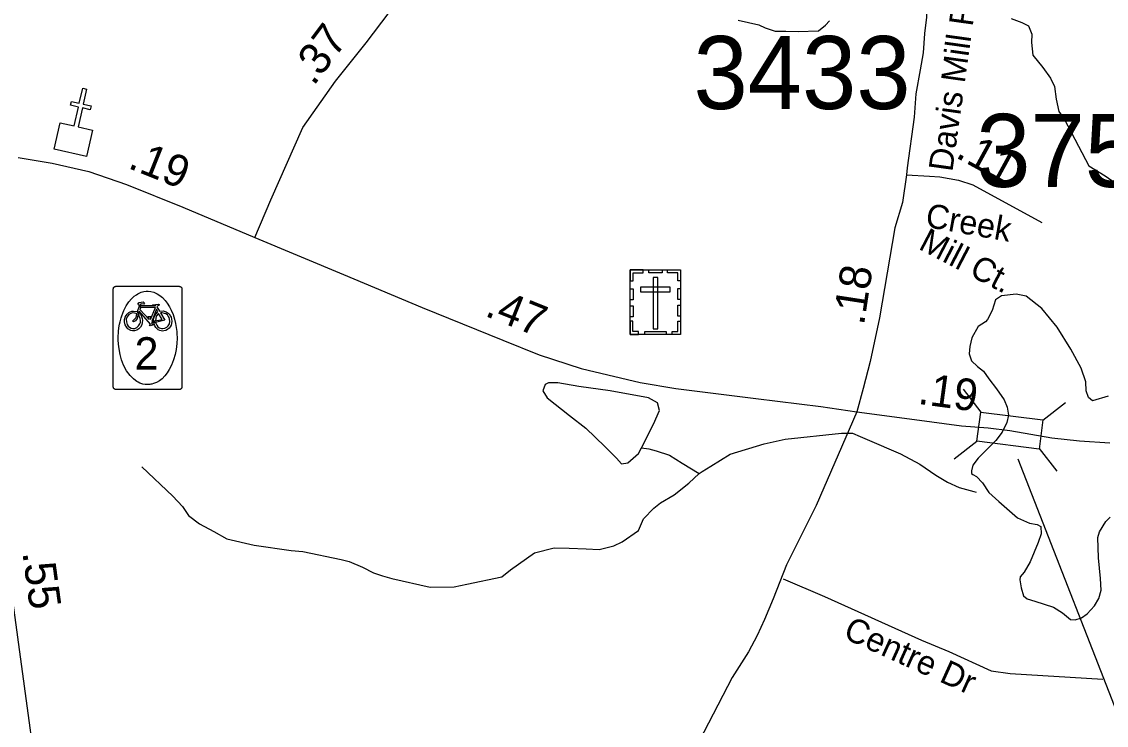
# Model space of a CAD drawing. Extents: x 1662474 to 1856135, y 779280 to 917889.
# Drawn here: x 1760360 to 1764641, y 789413 to 792189 of the extents above; entities that cross this region are included whole.
import ezdxf

# ---------------------------------------------------------------- set-up
doc = ezdxf.new("R2010")
doc.units = 0
for name, color, linetype in [('Cogo Default Point CELL', 7, 'Continuous'), ('Exist Cultural Cemetery CELL', 7, 'Continuous'), ('Exist Cultural Church CELL', 7, 'Continuous'), ('Exist Hydrographic Creek Single Shore', 7, 'Continuous'), ('Exist Hydrographic Misc Water Feature', 7, 'Continuous'), ('Exist Hydrographic Pond Under 1500 Sq Ft', 7, 'Continuous'), ('Exist Road Non-System Type 51', 7, 'Continuous'), ('Exist Road Non-System Type 51 Label', 7, 'Continuous'), ('Exist Road Primary NC Attributed', 7, 'Continuous'), ('Exist Road Primary NC Shield Bike CELL', 7, 'Continuous'), ('Exist Road Primary NC Shield Bike NC Label', 7, 'Continuous'), ('Exist Road Primary NC Structure Standard Bridge CELL', 7, 'Continuous'), ('Exist Road Secondary Mileage Tenths English Label', 7, 'Continuous'), ('Exist Road Secondary Structure Standard Bridge Number Label', 7, 'Continuous'), ('Exist Road Secondary Type 51 Attributed', 7, 'Continuous'), ('Exist Road Secondary Type 51 Label', 7, 'Continuous'), ('Prop DGN Element Guardrail', 7, 'Continuous'), ('Prop Guardrail', 7, 'Continuous')]:
    doc.layers.add(name, color=color, linetype=linetype)

msp = doc.modelspace()

# ---------------------------------------------------------------- linework, layer by layer
at = {"layer": 'Exist Cultural Cemetery CELL'}
for points in [[(1762761.4, 791209.6), (1762960.5, 791209.6), (1762960.5, 790954.9), (1762761.4, 790954.9)], [(1762761.4, 791166.2), (1762772.8, 791166.2), (1762772.8, 791198.4), (1762813.3, 791198.4), (1762813.3, 791209.6), (1762761.4, 791209.6)], [(1762835.5, 791209.5), (1762887.3, 791209.5), (1762887.3, 791198.1), (1762835.5, 791198.1)], [(1762960.6, 791166.2), (1762949.2, 791166.2), (1762949.2, 791198.4), (1762908.7, 791198.4), (1762908.7, 791209.5), (1762960.6, 791209.5)], [(1762870.4, 791180.3), (1762851.8, 791180.3), (1762851.8, 790977.5), (1762870.4, 790977.5)], [(1762761.4, 791092.1), (1762761.4, 791135.4), (1762772.8, 791135.4), (1762772.8, 791092.1)], [(1762802.2, 791141.5), (1762802.2, 791122.8), (1762920, 791122.8), (1762920, 791141.5)], [(1762949.2, 791093.1), (1762949.2, 791136.4), (1762960.5, 791136.4), (1762960.5, 791093.1)], [(1762761.4, 791024.9), (1762761.4, 791068.2), (1762772.8, 791068.2), (1762772.8, 791024.9)], [(1762949.1, 791027.2), (1762949.1, 791070.5), (1762960.5, 791070.5), (1762960.5, 791027.2)], [(1762794.5, 790955), (1762794.5, 790966.5), (1762772.5, 790966.5), (1762772.5, 791006.9), (1762761.4, 791006.9), (1762761.4, 790955)], [(1762927.4, 790954.9), (1762927.4, 790966.4), (1762949.4, 790966.4), (1762949.4, 791006.8), (1762960.5, 791006.8), (1762960.5, 790954.9)], [(1762818.9, 790966.4), (1762903.7, 790966.4), (1762903.7, 790955), (1762818.9, 790955)]]:
    msp.add_lwpolyline(points, close=True, dxfattribs=at)
at = {"layer": 'Exist Cultural Church CELL'}
msp.add_lwpolyline([(1760511.2, 791790), (1760566.8, 791777.6), (1760583.5, 791851.9), (1760552.3, 791858.9), (1760555.8, 791874.5), (1760587, 791867.5), (1760600.3, 791926.1), (1760615.9, 791922.6), (1760602.7, 791863.9), (1760633.9, 791856.9), (1760630.4, 791841.3), (1760599.2, 791848.4), (1760582.4, 791774.1), (1760638.6, 791761.3), (1760615.2, 791657.4), (1760487.8, 791686.2)], close=True, dxfattribs=at)
at = {"layer": 'Exist Hydrographic Creek Single Shore'}
for points in [[(1763188.5, 792194.4), (1763269.9, 792175.7), (1763294.9, 792163.9), (1763334.5, 792151.6), (1763375.4, 792151.1), (1763424.2, 792149.4), (1763505.4, 792152.1), (1763532.6, 792175.2), (1763548.4, 792192.2)], [(1764265.1, 792201.7), (1764307.1, 792185.4), (1764333.6, 792171.8), (1764346.8, 792139.5), (1764345.8, 792106.7), (1764351.5, 792057.3)], [(1764351.5, 792057.3), (1764390.4, 792007.8), (1764420.8, 791965.8), (1764436.5, 791933.2), (1764443.1, 791882.6), (1764453.9, 791834.8), (1764475.9, 791802.5), (1764572, 791620.3), (1764636.5, 791580.7), (1764692.8, 791541.9)], [(1764648.6, 790711.9), (1764587.2, 790693.6), (1764571.1, 790706.7), (1764561.5, 790732.9), (1764560.6, 790767.9), (1764541.8, 790822.4), (1764500.6, 790896.5), (1764446.5, 790984.4), (1764386.4, 791056.8), (1764325.2, 791106.7), (1764285.6, 791114.3), (1764227.4, 791106.9), (1764204, 791091.2), (1764191.1, 791048.9), (1764172.5, 791013.5), (1764164.6, 791004.9), (1764135, 790986.2), (1764110, 790941.6), (1764102.1, 790907.8), (1764099.5, 790879.1), (1764108.8, 790850.6), (1764132.6, 790829), (1764156.2, 790810.1), (1764178, 790780.4), (1764207.6, 790741.1), (1764237.6, 790697.5), (1764249.1, 790667.9), (1764254.4, 790636.1), (1764248.6, 790607.8), (1764230, 790569.9), (1764205, 790536.1), (1764135, 790467.1), (1764114, 790439.5), (1764108.8, 790416.9), (1764109.2, 790406.4), (1764114, 790402.5), (1764128.4, 790394.6), (1764152.9, 790369.4), (1764176.8, 790332.2), (1764216.9, 790295.7), (1764290.1, 790231.6), (1764337.6, 790210.7), (1764368.6, 790205.4), (1764382.2, 790197.2), (1764384.6, 790169.2), (1764372.2, 790134), (1764341, 790058.7), (1764316.6, 790017.2), (1764301.4, 789999.4), (1764299.2, 789986.8), (1764305.2, 789955.8), (1764314, 789924.3), (1764328.9, 789912.2), (1764359.4, 789903.3), (1764432.6, 789879.4), (1764468.2, 789856.6), (1764500, 789830.1), (1764518.1, 789829.6), (1764543.1, 789837.4), (1764565.9, 789852.4), (1764595.1, 789884.7), (1764611.6, 789913.6), (1764621.4, 789946.6), (1764618.1, 789992), (1764610.9, 790074.2), (1764607.6, 790154.5), (1764614.8, 790176.8), (1764639.1, 790216.7), (1764656.5, 790234.2)]]:
    msp.add_lwpolyline(points, dxfattribs=at)
at = {"layer": 'Exist Hydrographic Misc Water Feature'}
for points in [[(1763033.9, 790406.2), (1763046, 790414.1), (1763080.3, 790435.7), (1763156.5, 790483.2), (1763291.1, 790524.1), (1763373.1, 790541.4), (1763595.3, 790565.6), (1763639.4, 790565.2), (1763669.2, 790553), (1763697.3, 790540.7), (1763828.7, 790483.7), (1763904.6, 790443), (1763968.1, 790400.5), (1764013.9, 790372.1), (1764059.8, 790351.8), (1764117.6, 790335.3), (1764127.7, 790333.2)], [(1762806.7, 790508.1), (1762834.6, 790503.8), (1762864.5, 790495.6), (1762916.4, 790479.1), (1762966.2, 790446.8), (1763033.9, 790406.2)], [(1760833.5, 790432.2), (1760956.7, 790317.2), (1760994.5, 790276.9), (1761018, 790240.6), (1761061.7, 790208.2), (1761117.5, 790177.8), (1761169.4, 790149.4), (1761277.2, 790124.5), (1761423, 790103.3), (1761469, 790098.9), (1761620.7, 790067.7), (1761652.9, 790059.4), (1761704.6, 790037), (1761748.4, 790014.6), (1761784.3, 790002.3), (1761820.2, 789992.1), (1761972, 789958.7), (1762066.1, 789960), (1762116.1, 789969.6), (1762254.5, 789998.4), (1762288.6, 790026.2), (1762383.3, 790093.4), (1762461.4, 790112.8), (1762521.3, 790112.3), (1762587.5, 790109.8), (1762639.4, 790107.3), (1762697.6, 790120.9), (1762729.6, 790136.6), (1762794, 790182), (1762814.5, 790227.9), (1762854.9, 790269.6), (1762880.9, 790291.4), (1762935.3, 790322.9), (1762993.5, 790368.5), (1763033.9, 790406.2)]]:
    msp.add_lwpolyline(points, dxfattribs=at)
at = {"layer": 'Exist Hydrographic Pond Under 1500 Sq Ft'}
msp.add_lwpolyline([(1762806.7, 790508.1), (1762854.2, 790600.9), (1762876.8, 790655.5), (1762869.3, 790685.6), (1762833.5, 790704.5), (1762682.7, 790732.7), (1762558.4, 790749.7), (1762475.4, 790764.7), (1762439.6, 790764.7), (1762426.5, 790757.2), (1762417, 790732.7), (1762434, 790704.5), (1762522.6, 790634.8), (1762586.6, 790585.8), (1762662, 790512.4), (1762707.2, 790467.2), (1762727.9, 790444.6), (1762752.4, 790448.3), (1762793.9, 790486), (1762806.7, 790508.1)], dxfattribs=at)
at = {"layer": 'Exist Road Non-System Type 51'}
msp.add_lwpolyline([(1763365.6, 789990.4), (1763528.1, 789921.4), (1763911.4, 789748.7), (1764019.2, 789704.9), (1764186.9, 789628.8), (1764261.8, 789617.8), (1764626.9, 789594.7)], dxfattribs=at)
at = {"layer": 'Exist Road Primary NC Attributed'}
for points in [[(1760346.1, 791653.1), (1760480.3, 791630.2), (1760624.8, 791597.4), (1760773.6, 791546), (1760996.1, 791457.6), (1761280, 791337.4)], [(1761280, 791337.4), (1761630.5, 791191.7), (1761940.4, 791061.9), (1762259.1, 790932), (1762402.2, 790874.5), (1762567.5, 790820.6), (1762673.7, 790795.6), (1762800.6, 790766.1), (1762942.2, 790742.4), (1763258, 790702.6), (1763514.8, 790670.9), (1763656.4, 790650.2)], [(1763656.4, 790650.2), (1763883.6, 790620), (1764069.5, 790594.9), (1764174.6, 790586.3), (1764260.8, 790575.9)], [(1764260.8, 790575.9), (1764426.6, 790546.9), (1764535.8, 790535.1), (1764655.3, 790527.8)]]:
    msp.add_lwpolyline(points, dxfattribs=at)
at = {"layer": 'Exist Road Primary NC Shield Bike CELL'}
for points in [[(1760731, 791145), (1760731.9, 791145), (1760764.9, 791145), (1760948.3, 791145), (1760981.3, 791145), (1760982.5, 791144.9), (1760983.1, 791144.8), (1760983.8, 791144.7), (1760984.6, 791144.5), (1760985.3, 791144.2), (1760986.6, 791143.5), (1760987.2, 791143.1), (1760987.8, 791142.7), (1760988.6, 791142.1), (1760989.5, 791141.1), (1760990.1, 791140.3), (1760990.4, 791139.8), (1760990.6, 791139.5), (1760990.9, 791139), (1760991.1, 791138.5), (1760991.3, 791138.1), (1760991.5, 791137.3), (1760991.8, 791136.4), (1760991.9, 791135.5), (1760992, 791135.1), (1760992, 791134.7), (1760992, 791101.3), (1760992, 790781.4), (1760992, 790748.3), (1760991.9, 790747.1), (1760991.8, 790746.5), (1760991.6, 790745.7), (1760991.4, 790745), (1760991.2, 790744.3), (1760990.5, 790743), (1760990.1, 790742.4), (1760989.7, 790741.8), (1760989.1, 790741), (1760988.6, 790740.6), (1760988.1, 790740.1), (1760987.7, 790739.8), (1760987.2, 790739.5), (1760986.8, 790739.2), (1760986.4, 790739), (1760985.9, 790738.7), (1760985.1, 790738.3), (1760984.3, 790738.1), (1760983.4, 790737.8), (1760982.9, 790737.8), (1760982.5, 790737.7), (1760982.1, 790737.6), (1760981.7, 790737.6), (1760981.2, 790737.6), (1760948.2, 790737.6), (1760764.9, 790737.6), (1760731.9, 790737.6), (1760731.3, 790737.6), (1760730.7, 790737.7), (1760730.1, 790737.8), (1760729.3, 790737.9), (1760728.6, 790738.1), (1760727.9, 790738.4), (1760727.2, 790738.8), (1760726.5, 790739.1), (1760725.9, 790739.5), (1760725.3, 790739.9), (1760725, 790740.2), (1760724.6, 790740.5), (1760724.3, 790740.8), (1760723.9, 790741.2), (1760723.6, 790741.6), (1760723.2, 790742.1), (1760722.9, 790742.5), (1760722.7, 790743), (1760722.3, 790743.5), (1760722.1, 790744), (1760721.9, 790744.6), (1760721.8, 790744.9), (1760721.7, 790745.2), (1760721.6, 790745.4), (1760721.5, 790745.6), (1760721.5, 790745.8), (1760721.4, 790746.1), (1760721.4, 790746.3), (1760721.3, 790746.6), (1760721.3, 790746.8), (1760721.2, 790747.1), (1760721.2, 790747.3), (1760721.2, 790747.5), (1760721.2, 790748.2), (1760721.1, 790781.3), (1760721.1, 791101.3), (1760721.1, 791134.3), (1760721.2, 791135.5), (1760721.3, 791136.1), (1760721.5, 791136.9), (1760721.7, 791137.6), (1760722, 791138.3), (1760722.6, 791139.6), (1760723, 791140.2), (1760723.5, 791140.9), (1760724.1, 791141.6), (1760725.1, 791142.5), (1760725.9, 791143.1), (1760726.3, 791143.4), (1760726.7, 791143.6), (1760727.2, 791143.9), (1760727.6, 791144.1), (1760728.1, 791144.3), (1760728.8, 791144.6), (1760729.8, 791144.8), (1760730.7, 791144.9)], [(1760856.5, 790757.1), (1760851.9, 790757.3), (1760847.5, 790757.7), (1760837.5, 790759.4), (1760826.3, 790763.5), (1760819.8, 790766.7), (1760814.5, 790769.7), (1760808.8, 790773.5), (1760800.8, 790779.4), (1760787.1, 790793.3), (1760773.6, 790811.3), (1760761.7, 790834.5), (1760753.5, 790855.3), (1760748.2, 790875.8), (1760742.6, 790906.6), (1760740.7, 790931), (1760740.6, 790942.9), (1760740.8, 790951.6), (1760741.1, 790957.7), (1760741.8, 790967.1), (1760743.2, 790981.4), (1760745.8, 790996), (1760747.8, 791005.4), (1760749.2, 791010.6), (1760751.9, 791020.3), (1760754.4, 791028.7), (1760762.3, 791049.3), (1760772.1, 791067.8), (1760782.9, 791083.4), (1760792.5, 791095.1), (1760804, 791105.9), (1760812.9, 791111.9), (1760817.5, 791114.7), (1760822.7, 791117.5), (1760831.3, 791121.4), (1760841.7, 791124), (1760851, 791125.5), (1760858.7, 791125.7), (1760869.6, 791124.6), (1760881, 791121.5), (1760894, 791115.9), (1760905.3, 791108.9), (1760915, 791100.7), (1760925.7, 791089.6), (1760934.4, 791078.3), (1760943, 791064.4), (1760950.1, 791050.8), (1760957.2, 791033.5), (1760962.8, 791015.5), (1760966.8, 790998.4), (1760969.8, 790981.8), (1760971.3, 790967.3), (1760971.9, 790959.1), (1760972.8, 790940.2), (1760971.9, 790919.8), (1760969.2, 790896.2), (1760964.9, 790875.6), (1760959.1, 790854.7), (1760951.2, 790834.5), (1760942.1, 790817), (1760933.6, 790803.8), (1760924.7, 790792.4), (1760913.5, 790780.6), (1760903.2, 790772.4), (1760891.9, 790765.8), (1760880.5, 790761), (1760873.4, 790759), (1760869.2, 790758.3), (1760865.8, 790757.6), (1760861.9, 790757.4)], [(1760876, 791071.8), (1760900.1, 791074.6), (1760901.9, 791072.8), (1760900.5, 791069.1), (1760894.5, 791067.2), (1760893, 791064), (1760903.1, 791046.9), (1760917.6, 791047.6), (1760930.4, 791044.7), (1760941.7, 791036.1), (1760947, 791027.6), (1760949.6, 791022.9), (1760951.4, 791015.2), (1760951.8, 791007), (1760950.8, 790998.4), (1760949, 790992), (1760945.3, 790985.1), (1760941.8, 790979.9), (1760935.1, 790974.5), (1760929, 790970.9), (1760920.6, 790968.8), (1760915.3, 790968.6), (1760904.5, 790970.3), (1760897.7, 790973.8), (1760894.3, 790976.6), (1760889.1, 790983.1), (1760885.7, 790989.2), (1760881.1, 791001.4), (1760880, 791007.3), (1760887.4, 791001.9), (1760893.2, 790992.1), (1760897.4, 790985.4), (1760902.7, 790981.6), (1760910.9, 790978.2), (1760917, 790978.1), (1760925.1, 790979.9), (1760932.6, 790984.2), (1760938.1, 790989.5), (1760942.4, 790996.6), (1760943.8, 791006.7), (1760943.5, 791014.8), (1760941.7, 791021.6), (1760938.2, 791027.7), (1760934.6, 791031.9), (1760928.6, 791036.5), (1760922.9, 791038.3), (1760913.6, 791040.1), (1760907.1, 791040.7), (1760924.6, 791011.2), (1760887.4, 791001.9), (1760880, 791007.3), (1760914.2, 791013.4), (1760900, 791037.9), (1760890.1, 791027.3), (1760887.3, 791008.7), (1760880, 791007.3), (1760880.4, 791015.1), (1760883.5, 791026.9), (1760889, 791035), (1760896.7, 791044), (1760891.8, 791054.5), (1760873, 791006.5), (1760880.2, 791007.3), (1760881.1, 791001.4), (1760872.6, 791000.4), (1760874.5, 790995.2), (1760879.5, 790992.5), (1760866.9, 790989.6), (1760863.8, 790993.5), (1760868.4, 790996), (1760823.7, 791047), (1760822, 791042.2), (1760828.2, 791033.9), (1760832.3, 791025.8), (1760835.1, 791017.3), (1760836.5, 791009.8), (1760835.7, 791002.3), (1760833.6, 790992.5), (1760828.7, 790983.5), (1760821.9, 790976.8), (1760814.1, 790972), (1760804.5, 790969.7), (1760797.5, 790969.1), (1760790.4, 790970), (1760778.1, 790977.5), (1760774, 790982), (1760768.3, 790992.4), (1760765.9, 791005.4), (1760765.7, 791014.6), (1760768.1, 791022.7), (1760771.7, 791030.1), (1760775.9, 791035.4), (1760781.9, 791041.3), (1760787.3, 791044.7), (1760794.1, 791046.8), (1760801.1, 791047.4), (1760816.4, 791045.7), (1760819.9, 791037.5), (1760815.2, 791018.6), (1760809.2, 791008.6), (1760800.3, 791004.5), (1760796.8, 791008), (1760811.1, 791022.5), (1760814.2, 791036.2), (1760811, 791037.6), (1760805, 791039.6), (1760795.4, 791039.8), (1760790, 791038.2), (1760782.6, 791033.8), (1760775.5, 791024.6), (1760772.4, 791014.9), (1760773.7, 791004.2), (1760776.4, 790994.2), (1760779.9, 790987.8), (1760784.9, 790983.9), (1760792.2, 790979.4), (1760798.7, 790978.2), (1760806.7, 790978.7), (1760814.5, 790982.1), (1760821.2, 790988.9), (1760825.5, 790997), (1760827.9, 791002.8), (1760828.6, 791010.2), (1760827.6, 791018.1), (1760823.8, 791027.1), (1760816.4, 791045.7), (1760824.1, 791067.5), (1760829.5, 791061.8), (1760826.5, 791053.3), (1760862.2, 791013.4), (1760861.1, 791018.5), (1760857.4, 791024.8), (1760859, 791026.2), (1760869.3, 791026.2), (1760867.3, 791018.9), (1760868.4, 791013.7), (1760887.3, 791061.4), (1760829.5, 791061.8), (1760824.1, 791067.5), (1760817.4, 791074.6), (1760823.1, 791081.3), (1760838.4, 791083.2), (1760844.5, 791078.5), (1760841.3, 791074.2), (1760832, 791075.2), (1760825.6, 791073.8), (1760827, 791072.5), (1760830.3, 791072.5), (1760828.8, 791069.3), (1760888.1, 791068.7), (1760888.5, 791070.2)]]:
    msp.add_lwpolyline(points, close=True, dxfattribs=at)
at = {"layer": 'Exist Road Primary NC Structure Standard Bridge CELL'}
for p, q in [((1764075.9, 790738.6), (1764145.2, 790649)), ((1764391, 790617.1), (1764480.5, 790686.4)), ((1764041, 790464.9), (1764130.5, 790534.2)), ((1764376.7, 790504.9), (1764445.9, 790415.4))]:
    msp.add_line(p, q, dxfattribs=at)
msp.add_lwpolyline([(1764145.2, 790649), (1764391.1, 790617.7), (1764376.4, 790502.8), (1764130.5, 790534.2)], close=True, dxfattribs=at)
at = {"layer": 'Exist Road Secondary Structure Standard Bridge Number Label'}
msp.add_line((1764291.9, 790464.4), (1765323, 787821.4), dxfattribs=at)
at = {"layer": 'Exist Road Secondary Type 51 Attributed'}
for points in [[(1761280, 791337.4), (1761342.4, 791486.2), (1761469.5, 791771.8), (1761598.1, 791953.9), (1761720, 792105.3), (1761872.3, 792308.4), (1761954.4, 792405.4), (1762012.9, 792509.7), (1762018.8, 792524), (1762022.8, 792545.9), (1762022.7, 792668.6), (1762033.4, 792786.4), (1762041.4, 792885.6), (1762062.7, 793068)], [(1763945.1, 792398.7), (1763941.8, 792333.6), (1763932.9, 792275.4), (1763931.9, 792206.8), (1763923.4, 792142.1), (1763917.6, 792065.3), (1763905.7, 791998.9), (1763888.6, 791904.1), (1763882.4, 791811.9), (1763855.6, 791611.9), (1763851.8, 791584.7)], [(1760472.1, 788823.6), (1760318.1, 789954), (1760249.4, 790419.7), (1760190.5, 790782.5), (1760156.2, 790978.6), (1760107.1, 791155.1), (1759974.9, 791664)], [(1763851.8, 791584.7), (1763836.5, 791475.6), (1763806.9, 791376.2), (1763746.4, 791020.6), (1763709.5, 790847.9), (1763681.1, 790741.7), (1763656.4, 790650.2)], [(1763851.8, 791584.7), (1763942.8, 791579), (1763983.9, 791576.7), (1764057, 791563), (1764114.1, 791544.8), (1764386, 791396.2)], [(1763656.4, 790650.2), (1763495.6, 790279.9), (1763378.5, 790046.3), (1763325.4, 789911.9), (1763291.3, 789830.5), (1763262.9, 789768), (1763228.8, 789703.6), (1763164.4, 789601.4), (1762884.2, 789061.7), (1762635.4, 788609), (1762622.5, 788587.1), (1762611.2, 788574.6), (1762609.6, 788572.9), (1762561.2, 788550.4), (1762494.9, 788557.5), (1762348.1, 788576.4), (1761649.6, 788666.4), (1760472.1, 788823.6)]]:
    msp.add_lwpolyline(points, dxfattribs=at)

# ---------------------------------------------------------------- texts
at = {"layer": 'Cogo Default Point CELL'}
for s, p in [('3433', (1763011.5, 791844.2)), ('3755', (1764127.6, 791537))]:
    msp.add_text(s, height=288, dxfattribs=at).set_placement(p)
at = {"layer": 'Exist Road Non-System Type 51 Label'}
msp.add_text('Centre Dr', height=95, rotation=335.6437, dxfattribs=at).set_placement((1763598.2, 789759.5))
at = {"layer": 'Exist Road Primary NC Shield Bike NC Label'}
msp.add_text('2', height=127.5, dxfattribs=at).set_placement((1760804.9, 790816.6))
at = {"layer": 'Exist Road Secondary Mileage Tenths English Label'}
msp.add_text('.18', height=125, rotation=81.2917, dxfattribs=at).set_placement((1763684.1, 790988.5))
at = {"layer": 'Exist Road Secondary Type 51 Label'}
for s, rotation, p in [('Davis Mill Rd', 82.0594, (1764033.3, 791594.2)), ('Creek ', 349.8142, (1763923, 791380.3)), ('Mill Ct. ', 332.4137, (1763895.6, 791294.2))]:
    msp.add_text(s, height=95, rotation=rotation, dxfattribs=at).set_placement(p)
at = {"layer": 'Prop DGN Element Guardrail'}
for s, rotation, p in [('.37', 53.134, (1761512, 791932.2)), ('.11', 331.3451, (1764041.5, 791655.7)), ('.55', 277.7593, (1760361.9, 790095.1))]:
    msp.add_text(s, height=125, rotation=rotation, dxfattribs=at).set_placement(p)
at = {"layer": 'Prop Guardrail'}
for s, rotation, p in [('.19', 338.3372, (1760774.5, 791612.8)), ('.47', 338.0968, (1762183.5, 791029.8)), ('.19', 352.316, (1763894.3, 790681.6))]:
    msp.add_text(s, height=125, rotation=rotation, dxfattribs=at).set_placement(p)

doc.saveas('drawing.dxf')
